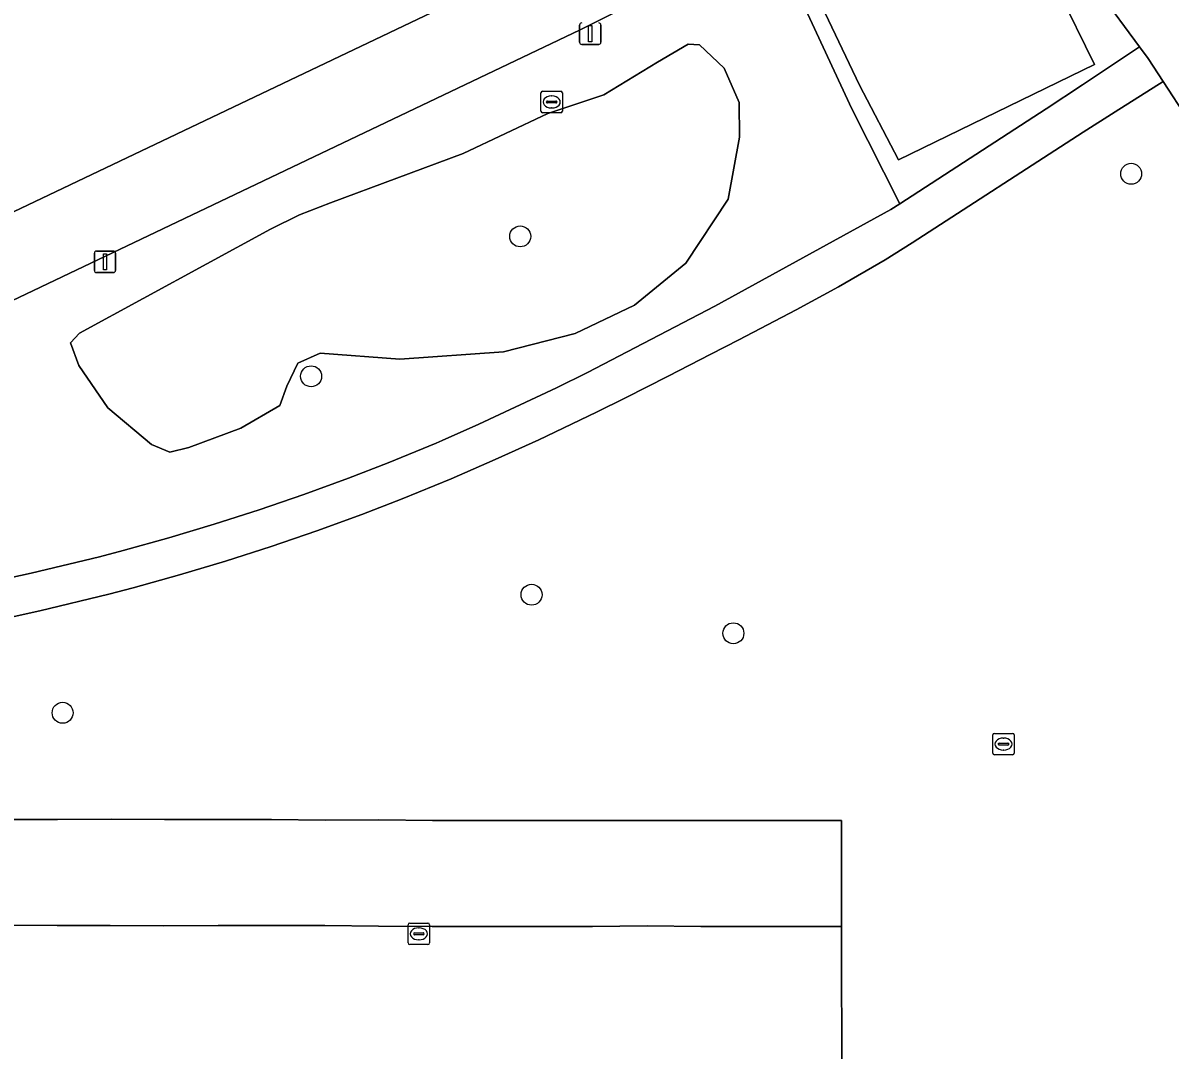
# Model space of a CAD drawing. Extents: x 161477 to 163040, y 383680 to 384871.
# Drawn here: x 161899.7 to 161953.3, y 384512.6 to 384560.5 of the extents above; entities that cross this region are included whole.
import ezdxf

# ---------------------------------------------------------------- set-up
doc = ezdxf.new("R2010")
doc.units = 0
for name, color, linetype in [('IMGEO_Boom', 7, 'Continuous'), ('IMGEO_Fietspad_gesloten', 7, 'Continuous'), ('IMGEO_Groenvoorziening', 7, 'Continuous'), ('IMGEO_Kolk', 7, 'Continuous'), ('IMGEO_Lichtmast', 7, 'Continuous'), ('IMGEO_Parkeervlak_open', 7, 'Continuous'), ('IMGEO_Rijbaan_lokaal_open', 7, 'Continuous'), ('IMGEO_Rioolput', 7, 'Continuous'), ('IMGEO_Voetpad_gesloten', 7, 'Continuous'), ('IMGEO_Voetpad_open', 7, 'Continuous')]:
    doc.layers.add(name, color=color, linetype=linetype)

msp = doc.modelspace()

# ---------------------------------------------------------------- linework, layer by layer
at = {"layer": 'IMGEO_Boom'}
for centre in [(161951.48, 384553.49), (161922.96, 384550.57), (161913.2, 384544.04), (161923.49, 384533.85), (161932.91, 384532.05), (161901.6, 384528.34)]:
    msp.add_circle(centre, 0.489, dxfattribs=at)
at = {"layer": 'IMGEO_Fietspad_gesloten'}
for points in [[(161929.673, 384566.389), (161926.736, 384564.863), (161924.127, 384563.556), (161877.114, 384541.161)], [(161925.765, 384560.205), (161928.348, 384561.499)], [(161878.721, 384537.795), (161925.765, 384560.205)]]:
    msp.add_lwpolyline(points, dxfattribs=at)
at = {"layer": 'IMGEO_Groenvoorziening'}
for points in [[(161934.425, 384565.175), (161938.434, 384556.526), (161940.68, 384552.092), (161947.507, 384556.517), (161949.204, 384557.644), (161951.867, 384559.413), (161949.991, 384561.987), (161949.469, 384562.704), (161948.485, 384564.115), (161948.049, 384564.914), (161946.999, 384564.39), (161947.47, 384563.367), (161948.071, 384562.059), (161949.769, 384558.596), (161940.617, 384554.135), (161938.793, 384557.622), (161935.744, 384564.027), (161945.049, 384568.408)], [(161926.094, 384544.219), (161932.038, 384547.313), (161940.255, 384551.817), (161940.68, 384552.092), (161938.434, 384556.526), (161934.425, 384565.175)], [(161877.114, 384541.161), (161924.127, 384563.556)], [(161928.348, 384561.499), (161925.765, 384560.205), (161878.721, 384537.795)], [(161954.11, 384556.054), (161952.967, 384557.797), (161950.735, 384556.378), (161949.234, 384555.424), (161941.254, 384550.272), (161939.989, 384549.481), (161937.811, 384548.215), (161935.84, 384547.146), (161933.158, 384545.745), (161931.862, 384545.073), (161929.869, 384544.046), (161927.87, 384543.032), (161926.528, 384542.367), (161923.834, 384541.081), (161921.793, 384540.153), (161919.735, 384539.262), (161917.455, 384538.327), (161915.57, 384537.598), (161913.463, 384536.83), (161911.341, 384536.103), (161909.204, 384535.418), (161907.055, 384534.776), (161904.894, 384534.175), (161903.755, 384533.876), (161900.54, 384533.097), (161898.349, 384532.619)], [(161897.981, 384534.381), (161900.136, 384534.851), (161903.314, 384535.621), (161904.424, 384535.912), (161906.556, 384536.505), (161908.672, 384537.138), (161910.774, 384537.812), (161912.863, 384538.527), (161914.937, 384539.283), (161916.789, 384539.999), (161919.036, 384540.92), (161919.317, 384541.042), (161921.022, 384541.813), (161922.723, 384542.594), (161924.652, 384543.508), (161926.094, 384544.219)], [(161898.861, 384523.36), (161901.354, 384523.366), (161903.865, 384523.369), (161906.358, 384523.36), (161908.869, 384523.365), (161911.35, 384523.357), (161913.852, 384523.331), (161916.357, 384523.347), (161918.872, 384523.319), (161921.37, 384523.316), (161923.931, 384523.314), (161926.347, 384523.313), (161928.875, 384523.322), (161931.41, 384523.314), (161934.754, 384523.319), (161937.953, 384523.319), (161937.961, 384518.361), (161937.968, 384510.812)]]:
    msp.add_lwpolyline(points, dxfattribs=at)
for points in [[(161902.363, 384544.549), (161901.964, 384545.601), (161902.394, 384546.06), (161911.297, 384550.908), (161912.664, 384551.571), (161914.11, 384552.133), (161920.295, 384554.43), (161924.248, 384556.304), (161926.87, 384557.177), (161929.371, 384558.704), (161930.803, 384559.538), (161931.331, 384559.504), (161932.487, 384558.413), (161933.18, 384556.814), (161933.201, 384555.192), (161932.665, 384552.311), (161930.686, 384549.322), (161928.302, 384547.352), (161925.53, 384546.04), (161922.178, 384545.175), (161917.348, 384544.837), (161913.628, 384545.124), (161912.574, 384544.658), (161912.064, 384543.584), (161911.734, 384542.684), (161909.922, 384541.623), (161907.493, 384540.722), (161906.602, 384540.504), (161905.755, 384540.861), (161903.71, 384542.566)], [(161930.686, 384549.322), (161932.665, 384552.311), (161933.201, 384555.192), (161933.18, 384556.814), (161932.487, 384558.413), (161931.331, 384559.504), (161930.803, 384559.538), (161929.371, 384558.704), (161926.87, 384557.177), (161924.248, 384556.304), (161920.295, 384554.43), (161914.11, 384552.133), (161912.664, 384551.571), (161911.297, 384550.908), (161902.394, 384546.06), (161901.964, 384545.601), (161902.363, 384544.549), (161903.71, 384542.566), (161905.755, 384540.861), (161906.602, 384540.504), (161907.493, 384540.722), (161909.922, 384541.623), (161911.734, 384542.684), (161912.064, 384543.584), (161912.574, 384544.658), (161913.628, 384545.124), (161917.348, 384544.837), (161922.178, 384545.175), (161925.53, 384546.04), (161928.302, 384547.352)]]:
    msp.add_lwpolyline(points, close=True, dxfattribs=at)
at = {"layer": 'IMGEO_Kolk'}
for p, q in [((161917.727, 384517.599), (161917.727, 384518.451)), ((161917.802, 384518.525), (161918.654, 384518.525)), ((161918.728, 384518.451), (161918.728, 384517.599)), ((161917.986, 384518.019), (161917.986, 384518.031)), ((161918.424, 384517.982), (161918.026, 384517.982)), ((161918.029, 384518.068), (161918.427, 384518.068)), ((161918.215, 384518.305), (161918.24, 384518.305)), ((161918.47, 384518.031), (161918.47, 384518.019)), ((161918.654, 384517.525), (161917.802, 384517.525)), ((161918.238, 384517.745), (161918.213, 384517.745))]:
    msp.add_line(p, q, dxfattribs=at)
for points in [[(161917.727, 384517.599), (161917.727, 384518.451)], [(161917.802, 384518.525), (161918.654, 384518.525)], [(161918.728, 384518.451), (161918.728, 384517.599)], [(161918.654, 384517.525), (161917.802, 384517.525)]]:
    msp.add_lwpolyline(points, dxfattribs=at)
for centre, radius, start, end in [((161917.804, 384518.449), 0.0765, 91.552, 178.448), ((161917.804, 384518.449), 0.0765, 91.552, 178.448), ((161918.652, 384518.449), 0.0765, 1.552, 88.448), ((161918.652, 384518.449), 0.0765, 1.552, 88.448), ((161918.026, 384518.028), 0.0403, 85.8775, 175.7526), ((161918.023, 384518.018), 0.0366, 178.938, 274.7102), ((161918.427, 384518.025), 0.043, 264.8664, 352.4533), ((161918.431, 384518.03), 0.0386, 1.7309, 96.639), ((161917.804, 384517.601), 0.0765, 181.552, 268.448), ((161917.804, 384517.601), 0.0765, 181.552, 268.448), ((161918.652, 384517.601), 0.0765, 271.552, 358.448), ((161918.652, 384517.601), 0.0765, 271.552, 358.448)]:
    msp.add_arc(centre, radius, start, end, dxfattribs=at)
for centre, major_axis, ratio, start_param, end_param in [((161918.214, 384518.025), (-0.387, 0.002), 0.722429, 4.712389, 7.853982), ((161918.239, 384518.025), (-0.39, 0.002), 0.717154, 1.570796, 4.712389)]:
    msp.add_ellipse(centre, major_axis=major_axis, ratio=ratio, start_param=start_param, end_param=end_param, dxfattribs=at)
at = {"layer": 'IMGEO_Lichtmast'}
for p, q in [((161925.734, 384559.628), (161925.734, 384560.428)), ((161925.734, 384560.428), (161925.734, 384559.628)), ((161926.724, 384560.428), (161926.724, 384559.628)), ((161926.724, 384559.628), (161926.724, 384560.428)), ((161926.624, 384559.528), (161925.834, 384559.528)), ((161925.834, 384559.528), (161926.624, 384559.528)), ((161903.081, 384548.982), (161903.081, 384549.782)), ((161903.081, 384549.782), (161903.081, 384548.982)), ((161903.181, 384549.882), (161903.971, 384549.882)), ((161903.971, 384549.882), (161903.181, 384549.882)), ((161904.071, 384549.782), (161904.071, 384548.982)), ((161904.071, 384548.982), (161904.071, 384549.782)), ((161903.971, 384548.882), (161903.181, 384548.882)), ((161903.181, 384548.882), (161903.971, 384548.882))]:
    msp.add_line(p, q, dxfattribs=at)
for points in [[(161926.154, 384560.403), (161926.304, 384560.403), (161926.304, 384559.653), (161926.154, 384559.653), (161926.154, 384560.403)], [(161903.501, 384549.757), (161903.651, 384549.757), (161903.651, 384549.007), (161903.501, 384549.007), (161903.501, 384549.757)]]:
    msp.add_lwpolyline(points, dxfattribs=at)
for centre, start, end in [((161925.834, 384560.428), 90, 180), ((161925.834, 384560.428), 90, 180), ((161926.624, 384560.428), 0, 90), ((161926.624, 384560.428), 360, 90), ((161925.834, 384559.628), 180, 270), ((161925.834, 384559.628), 180, 270), ((161926.624, 384559.628), 270, 0), ((161926.624, 384559.628), 270, 0), ((161903.181, 384549.782), 90, 180), ((161903.181, 384549.782), 90, 180), ((161903.971, 384549.782), 0, 90), ((161903.971, 384549.782), 360, 90), ((161903.181, 384548.982), 180, 270), ((161903.181, 384548.982), 180, 270), ((161903.971, 384548.982), 270, 0), ((161903.971, 384548.982), 270, 0)]:
    msp.add_arc(centre, 0.1, start, end, dxfattribs=at)
at = {"layer": 'IMGEO_Parkeervlak_open'}
msp.add_lwpolyline([(161898.841, 384518.429), (161901.351, 384518.419), (161903.82, 384518.411), (161906.324, 384518.4), (161908.853, 384518.419), (161911.359, 384518.423), (161913.838, 384518.416), (161916.341, 384518.382), (161918.855, 384518.366), (161921.37, 384518.374), (161923.887, 384518.365), (161926.34, 384518.369), (161928.883, 384518.397), (161931.389, 384518.368), (161934.686, 384518.363), (161937.961, 384518.361), (161937.953, 384523.319), (161934.754, 384523.319), (161931.41, 384523.314), (161928.875, 384523.322), (161926.347, 384523.313), (161923.931, 384523.314), (161921.37, 384523.316), (161918.872, 384523.319), (161916.357, 384523.347), (161913.852, 384523.331), (161911.35, 384523.357), (161908.869, 384523.365), (161906.358, 384523.36), (161903.865, 384523.369), (161901.354, 384523.366), (161898.861, 384523.36)], dxfattribs=at)
at = {"layer": 'IMGEO_Rijbaan_lokaal_open'}
msp.add_lwpolyline([(161937.968, 384510.812), (161937.961, 384518.361), (161934.686, 384518.363), (161931.389, 384518.368), (161928.883, 384518.397), (161926.34, 384518.369), (161923.887, 384518.365), (161921.37, 384518.374), (161918.855, 384518.366), (161916.341, 384518.382), (161913.838, 384518.416), (161911.359, 384518.423), (161908.853, 384518.419), (161906.324, 384518.4), (161903.82, 384518.411), (161901.351, 384518.419), (161898.841, 384518.429)], dxfattribs=at)
at = {"layer": 'IMGEO_Rioolput'}
for p, q in [((161923.929, 384556.414), (161923.929, 384557.266)), ((161924.004, 384557.34), (161924.856, 384557.34)), ((161924.231, 384556.883), (161924.629, 384556.883)), ((161924.417, 384557.12), (161924.442, 384557.12)), ((161924.93, 384557.266), (161924.93, 384556.414)), ((161924.856, 384556.34), (161924.004, 384556.34)), ((161924.188, 384556.834), (161924.188, 384556.846)), ((161924.626, 384556.797), (161924.228, 384556.797)), ((161924.44, 384556.56), (161924.415, 384556.56)), ((161924.672, 384556.846), (161924.672, 384556.834)), ((161945.019, 384526.454), (161945.019, 384527.306)), ((161945.094, 384527.38), (161945.946, 384527.38)), ((161945.321, 384526.923), (161945.719, 384526.923)), ((161945.507, 384527.16), (161945.532, 384527.16)), ((161946.02, 384527.306), (161946.02, 384526.454)), ((161945.946, 384526.38), (161945.094, 384526.38)), ((161945.278, 384526.874), (161945.278, 384526.886)), ((161945.716, 384526.837), (161945.318, 384526.837)), ((161945.53, 384526.6), (161945.505, 384526.6)), ((161945.762, 384526.886), (161945.762, 384526.874))]:
    msp.add_line(p, q, dxfattribs=at)
for points in [[(161923.929, 384556.414), (161923.929, 384557.266)], [(161924.004, 384557.34), (161924.856, 384557.34)], [(161924.93, 384557.266), (161924.93, 384556.414)], [(161924.856, 384556.34), (161924.004, 384556.34)], [(161945.019, 384526.454), (161945.019, 384527.306)], [(161945.094, 384527.38), (161945.946, 384527.38)], [(161946.02, 384527.306), (161946.02, 384526.454)], [(161945.946, 384526.38), (161945.094, 384526.38)]]:
    msp.add_lwpolyline(points, dxfattribs=at)
for centre, radius, start, end in [((161924.006, 384557.264), 0.0765, 91.552, 178.448), ((161924.006, 384557.264), 0.0765, 91.552, 178.448), ((161924.228, 384556.843), 0.0403, 85.8775, 175.7526), ((161924.633, 384556.845), 0.0386, 1.7309, 96.639), ((161924.854, 384557.264), 0.0765, 1.552, 88.448), ((161924.854, 384557.264), 0.0765, 1.552, 88.448), ((161924.006, 384556.416), 0.0765, 181.552, 268.448), ((161924.006, 384556.416), 0.0765, 181.552, 268.448), ((161924.225, 384556.833), 0.0366, 178.938, 274.7102), ((161924.629, 384556.84), 0.043, 264.8664, 352.4533), ((161924.854, 384556.416), 0.0765, 271.552, 358.448), ((161924.854, 384556.416), 0.0765, 271.552, 358.448), ((161945.096, 384527.304), 0.0765, 91.552, 178.448), ((161945.096, 384527.304), 0.0765, 91.552, 178.448), ((161945.318, 384526.883), 0.0403, 85.8775, 175.7526), ((161945.723, 384526.885), 0.0386, 1.7309, 96.639), ((161945.944, 384527.304), 0.0765, 1.552, 88.448), ((161945.944, 384527.304), 0.0765, 1.552, 88.448), ((161945.096, 384526.456), 0.0765, 181.552, 268.448), ((161945.096, 384526.456), 0.0765, 181.552, 268.448), ((161945.315, 384526.873), 0.0366, 178.938, 274.7102), ((161945.719, 384526.88), 0.043, 264.8664, 352.4533), ((161945.944, 384526.456), 0.0765, 271.552, 358.448), ((161945.944, 384526.456), 0.0765, 271.552, 358.448)]:
    msp.add_arc(centre, radius, start, end, dxfattribs=at)
for centre, major_axis, ratio, start_param, end_param in [((161924.416, 384556.84), (-0.387, 0.002), 0.722429, 4.712389, 7.853982), ((161924.441, 384556.84), (-0.39, 0.002), 0.717154, 1.570796, 4.712389), ((161945.506, 384526.88), (-0.387, 0.002), 0.722429, 4.712389, 7.853982), ((161945.531, 384526.88), (-0.39, 0.002), 0.717154, 1.570796, 4.712389)]:
    msp.add_ellipse(centre, major_axis=major_axis, ratio=ratio, start_param=start_param, end_param=end_param, dxfattribs=at)
at = {"layer": 'IMGEO_Voetpad_gesloten'}
msp.add_lwpolyline([(161898.349, 384532.619), (161900.54, 384533.097), (161903.755, 384533.876), (161904.894, 384534.175), (161907.055, 384534.776), (161909.204, 384535.418), (161911.341, 384536.103), (161913.463, 384536.83), (161915.57, 384537.598), (161917.455, 384538.327), (161919.735, 384539.262), (161921.793, 384540.153), (161923.834, 384541.081), (161926.528, 384542.367), (161927.87, 384543.032), (161929.869, 384544.046), (161931.862, 384545.073), (161933.158, 384545.745), (161935.84, 384547.146), (161937.811, 384548.215), (161939.989, 384549.481), (161941.254, 384550.272), (161949.234, 384555.424), (161950.735, 384556.378), (161952.967, 384557.797), (161952.267, 384558.864), (161951.867, 384559.413), (161949.204, 384557.644), (161947.507, 384556.517), (161940.68, 384552.092), (161940.255, 384551.817), (161932.038, 384547.313), (161926.094, 384544.219), (161924.652, 384543.508), (161922.723, 384542.594), (161921.022, 384541.813), (161919.317, 384541.042), (161919.036, 384540.92), (161916.789, 384539.999), (161914.937, 384539.283), (161912.863, 384538.527), (161910.774, 384537.812), (161908.672, 384537.138), (161906.556, 384536.505), (161904.424, 384535.912), (161903.314, 384535.621), (161900.136, 384534.851), (161897.981, 384534.381)], dxfattribs=at)
at = {"layer": 'IMGEO_Voetpad_open'}
msp.add_lwpolyline([(161947.47, 384563.367), (161946.999, 384564.39), (161948.049, 384564.914), (161947.176, 384566.513), (161946.201, 384566.053), (161945.049, 384568.408), (161935.744, 384564.027), (161938.793, 384557.622), (161940.617, 384554.135), (161949.769, 384558.596), (161948.071, 384562.059)], close=True, dxfattribs=at)
msp.add_lwpolyline([(161949.991, 384561.987), (161951.867, 384559.413), (161952.267, 384558.864), (161952.967, 384557.797), (161954.11, 384556.054), (161954.664, 384554.684), (161956.339, 384550.537), (161958.394, 384544.123), (161960.004, 384537.823), (161961.029, 384531.891), (161961.743, 384525.151), (161961.955, 384518.601), (161961.966, 384510.838)], dxfattribs=at)

doc.saveas('drawing.dxf')
